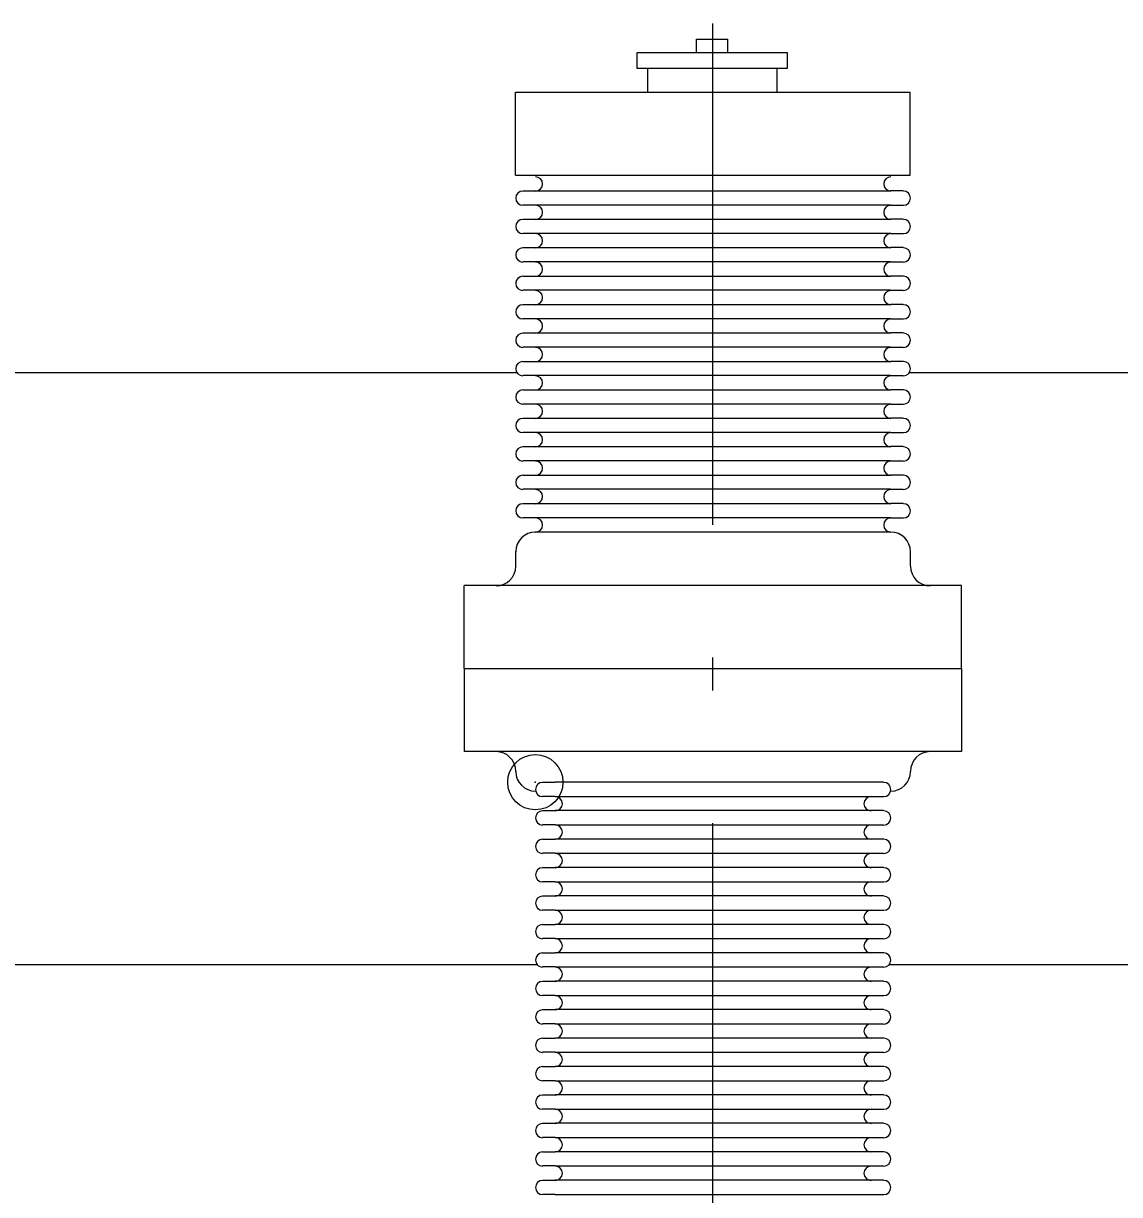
# Model space of a CAD drawing. Extents: x -4160 to -2690, y -474 to 714.
# Drawn here: x -3448.28 to -3442.72, y 330.49 to 336.42 of the extents above; entities that cross this region are included whole.
import ezdxf

# ---------------------------------------------------------------- set-up
doc = ezdxf.new("R2010")
doc.units = 0
doc.header["$LTSCALE"] = 0.56
doc.header["$PDMODE"] = 32
doc.header["$PDSIZE"] = 0.28
doc.linetypes.add('DOT_DASHED', pattern=[7.7, 5, -1.2, 0.3, -1.2])
doc.layers.add('2', color=7, linetype='Continuous', lineweight=25)

msp = doc.modelspace()

# ---------------------------------------------------------------- linework, layer by layer
at = {"layer": '2', "linetype": 'DOT_DASHED'}
msp.add_line((-3444.7823, 329.5704), (-3444.7823, 336.4224), dxfattribs=at)
at = {"layer": '2'}
for p, q in [((-3444.8663, 336.2744), (-3444.8663, 336.3424)), ((-3444.8663, 336.3424), (-3444.7063, 336.3424)), ((-3444.7063, 336.2744), (-3444.7063, 336.3424)), ((-3445.1143, 336.1944), (-3445.1143, 336.0744)), ((-3444.4583, 336.1944), (-3444.4583, 336.0744)), ((-3445.7823, 336.0744), (-3443.7823, 336.0744)), ((-3445.7823, 335.6544), (-3445.7823, 336.0744)), ((-3443.7823, 335.6544), (-3443.7823, 336.0744)), ((-3445.7823, 335.6544), (-3443.7823, 335.6544)), ((-3443.8183, 335.5744), (-3443.8823, 335.5744)), ((-3443.8823, 335.5024), (-3443.8183, 335.5024)), ((-3443.8183, 335.4304), (-3443.8823, 335.4304)), ((-3443.8823, 335.3584), (-3443.8183, 335.3584)), ((-3443.8183, 335.2864), (-3443.8823, 335.2864)), ((-3443.8823, 335.2144), (-3443.8183, 335.2144)), ((-3443.8183, 335.1424), (-3443.8823, 335.1424)), ((-3443.8823, 335.0704), (-3443.8183, 335.0704)), ((-3443.8183, 334.9984), (-3443.8823, 334.9984)), ((-3443.8823, 334.9264), (-3443.8183, 334.9264)), ((-3443.8183, 334.8544), (-3443.8823, 334.8544)), ((-3443.8823, 334.7824), (-3443.8183, 334.7824)), ((-3443.8183, 334.7104), (-3443.8823, 334.7104)), ((-3450.7863, 334.6544), (-3445.7743, 334.6544)), ((-3443.8823, 334.6384), (-3443.8183, 334.6384)), ((-3443.7863, 334.6544), (-3438.7743, 334.6544)), ((-3443.8183, 334.5664), (-3443.8823, 334.5664)), ((-3443.8823, 334.4944), (-3443.8183, 334.4944)), ((-3443.8183, 334.4224), (-3443.8823, 334.4224)), ((-3443.8823, 334.3504), (-3443.8183, 334.3504)), ((-3443.8183, 334.2784), (-3443.8823, 334.2784)), ((-3443.8823, 334.2064), (-3443.8183, 334.2064)), ((-3443.8183, 334.1344), (-3443.8823, 334.1344)), ((-3443.8823, 334.0624), (-3443.8183, 334.0624)), ((-3443.8183, 333.9904), (-3443.8823, 333.9904)), ((-3443.8823, 333.9184), (-3443.8183, 333.9184)), ((-3445.6823, 333.8464), (-3443.8823, 333.8464)), ((-3445.7823, 333.7464), (-3445.7823, 333.6744)), ((-3443.7823, 333.7464), (-3443.7823, 333.6744)), ((-3443.5223, 333.5744), (-3446.0423, 333.5744)), ((-3446.0423, 333.1544), (-3446.0423, 333.5744)), ((-3443.5223, 333.5744), (-3443.6823, 333.5744)), ((-3443.5223, 333.1544), (-3443.5223, 333.5744)), ((-3446.0423, 333.1544), (-3443.5223, 333.1544)), ((-3446.0423, 333.1544), (-3446.0423, 332.7344)), ((-3443.5223, 333.1544), (-3443.5223, 332.7344)), ((-3443.5223, 332.7344), (-3446.0423, 332.7344)), ((-3445.6463, 332.5784), (-3445.5823, 332.5784)), ((-3443.9823, 332.5784), (-3445.5823, 332.5784)), ((-3443.9183, 332.5784), (-3443.9823, 332.5784)), ((-3445.5823, 332.5064), (-3445.6463, 332.5064)), ((-3445.5823, 332.5064), (-3443.9823, 332.5064)), ((-3443.9823, 332.5064), (-3443.9183, 332.5064)), ((-3445.6463, 332.4344), (-3445.5823, 332.4344)), ((-3443.9823, 332.4344), (-3445.5823, 332.4344)), ((-3443.9823, 332.4344), (-3445.5823, 332.4344)), ((-3443.9823, 332.4344), (-3445.5823, 332.4344)), ((-3443.9823, 332.4344), (-3445.5823, 332.4344)), ((-3443.9823, 332.4344), (-3445.5823, 332.4344)), ((-3443.9823, 332.4344), (-3445.5823, 332.4344)), ((-3443.9823, 332.4344), (-3445.5823, 332.4344)), ((-3443.9823, 332.4344), (-3445.5823, 332.4344)), ((-3443.9823, 332.4344), (-3445.5823, 332.4344)), ((-3443.9823, 332.4344), (-3445.5823, 332.4344)), ((-3443.9823, 332.4344), (-3445.5823, 332.4344)), ((-3443.9823, 332.4344), (-3445.5823, 332.4344)), ((-3443.9823, 332.4344), (-3445.5823, 332.4344)), ((-3443.9823, 332.4344), (-3445.5823, 332.4344)), ((-3443.9823, 332.4344), (-3445.5823, 332.4344)), ((-3443.9183, 332.4344), (-3443.9823, 332.4344)), ((-3445.5823, 332.3624), (-3445.6463, 332.3624)), ((-3445.5823, 332.3624), (-3443.9823, 332.3624)), ((-3443.9823, 332.3624), (-3443.9183, 332.3624)), ((-3445.6463, 332.2904), (-3445.5823, 332.2904)), ((-3443.9823, 332.2904), (-3445.5823, 332.2904)), ((-3443.9823, 332.2904), (-3445.5823, 332.2904)), ((-3443.9823, 332.2904), (-3445.5823, 332.2904)), ((-3443.9823, 332.2904), (-3445.5823, 332.2904)), ((-3443.9823, 332.2904), (-3445.5823, 332.2904)), ((-3443.9823, 332.2904), (-3445.5823, 332.2904)), ((-3443.9823, 332.2904), (-3445.5823, 332.2904)), ((-3443.9823, 332.2904), (-3445.5823, 332.2904)), ((-3443.9823, 332.2904), (-3445.5823, 332.2904)), ((-3443.9823, 332.2904), (-3445.5823, 332.2904)), ((-3443.9823, 332.2904), (-3445.5823, 332.2904)), ((-3443.9823, 332.2904), (-3445.5823, 332.2904)), ((-3443.9823, 332.2904), (-3445.5823, 332.2904)), ((-3443.9823, 332.2904), (-3445.5823, 332.2904)), ((-3443.9183, 332.2904), (-3443.9823, 332.2904)), ((-3445.5823, 332.2184), (-3445.6463, 332.2184)), ((-3445.5823, 332.2184), (-3443.9823, 332.2184)), ((-3443.9823, 332.2184), (-3443.9183, 332.2184)), ((-3445.6463, 332.1464), (-3445.5823, 332.1464)), ((-3443.9823, 332.1464), (-3445.5823, 332.1464)), ((-3443.9823, 332.1464), (-3445.5823, 332.1464)), ((-3443.9823, 332.1464), (-3445.5823, 332.1464)), ((-3443.9823, 332.1464), (-3445.5823, 332.1464)), ((-3443.9823, 332.1464), (-3445.5823, 332.1464)), ((-3443.9823, 332.1464), (-3445.5823, 332.1464)), ((-3443.9823, 332.1464), (-3445.5823, 332.1464)), ((-3443.9823, 332.1464), (-3445.5823, 332.1464)), ((-3443.9823, 332.1464), (-3445.5823, 332.1464)), ((-3443.9823, 332.1464), (-3445.5823, 332.1464)), ((-3443.9823, 332.1464), (-3445.5823, 332.1464)), ((-3443.9823, 332.1464), (-3445.5823, 332.1464)), ((-3443.9823, 332.1464), (-3445.5823, 332.1464)), ((-3443.9183, 332.1464), (-3443.9823, 332.1464)), ((-3445.5823, 332.0744), (-3445.6463, 332.0744)), ((-3445.5823, 332.0744), (-3443.9823, 332.0744)), ((-3443.9823, 332.0744), (-3443.9183, 332.0744)), ((-3445.6463, 332.0024), (-3445.5823, 332.0024)), ((-3443.9823, 332.0024), (-3445.5823, 332.0024)), ((-3443.9823, 332.0024), (-3445.5823, 332.0024)), ((-3443.9823, 332.0024), (-3445.5823, 332.0024)), ((-3443.9823, 332.0024), (-3445.5823, 332.0024)), ((-3443.9823, 332.0024), (-3445.5823, 332.0024)), ((-3443.9823, 332.0024), (-3445.5823, 332.0024)), ((-3443.9823, 332.0024), (-3445.5823, 332.0024)), ((-3443.9823, 332.0024), (-3445.5823, 332.0024)), ((-3443.9823, 332.0024), (-3445.5823, 332.0024)), ((-3443.9823, 332.0024), (-3445.5823, 332.0024)), ((-3443.9823, 332.0024), (-3445.5823, 332.0024)), ((-3443.9823, 332.0024), (-3445.5823, 332.0024)), ((-3443.9183, 332.0024), (-3443.9823, 332.0024)), ((-3445.5823, 331.9304), (-3445.6463, 331.9304)), ((-3445.5823, 331.9304), (-3443.9823, 331.9304)), ((-3443.9823, 331.9304), (-3443.9183, 331.9304)), ((-3445.6463, 331.8584), (-3445.5823, 331.8584)), ((-3443.9823, 331.8584), (-3445.5823, 331.8584)), ((-3443.9823, 331.8584), (-3445.5823, 331.8584)), ((-3443.9823, 331.8584), (-3445.5823, 331.8584)), ((-3443.9823, 331.8584), (-3445.5823, 331.8584)), ((-3443.9823, 331.8584), (-3445.5823, 331.8584)), ((-3443.9823, 331.8584), (-3445.5823, 331.8584)), ((-3443.9823, 331.8584), (-3445.5823, 331.8584)), ((-3443.9823, 331.8584), (-3445.5823, 331.8584)), ((-3443.9823, 331.8584), (-3445.5823, 331.8584)), ((-3443.9823, 331.8584), (-3445.5823, 331.8584)), ((-3443.9823, 331.8584), (-3445.5823, 331.8584)), ((-3443.9183, 331.8584), (-3443.9823, 331.8584)), ((-3445.5823, 331.7864), (-3445.6463, 331.7864)), ((-3445.5823, 331.7864), (-3443.9823, 331.7864)), ((-3443.9823, 331.7864), (-3443.9183, 331.7864)), ((-3445.6463, 331.7144), (-3445.5823, 331.7144)), ((-3443.9823, 331.7144), (-3445.5823, 331.7144)), ((-3443.9823, 331.7144), (-3445.5823, 331.7144)), ((-3443.9823, 331.7144), (-3445.5823, 331.7144)), ((-3443.9823, 331.7144), (-3445.5823, 331.7144)), ((-3443.9823, 331.7144), (-3445.5823, 331.7144)), ((-3443.9823, 331.7144), (-3445.5823, 331.7144)), ((-3443.9823, 331.7144), (-3445.5823, 331.7144)), ((-3443.9823, 331.7144), (-3445.5823, 331.7144)), ((-3443.9823, 331.7144), (-3445.5823, 331.7144)), ((-3443.9823, 331.7144), (-3445.5823, 331.7144)), ((-3443.9183, 331.7144), (-3443.9823, 331.7144)), ((-3450.8903, 331.6544), (-3445.6703, 331.6544)), ((-3445.5823, 331.6424), (-3445.6463, 331.6424)), ((-3445.5823, 331.6424), (-3443.9823, 331.6424)), ((-3443.9823, 331.6424), (-3443.9183, 331.6424)), ((-3443.8903, 331.6544), (-3438.6703, 331.6544)), ((-3445.6463, 331.5704), (-3445.5823, 331.5704)), ((-3443.9823, 331.5704), (-3445.5823, 331.5704)), ((-3443.9823, 331.5704), (-3445.5823, 331.5704)), ((-3443.9823, 331.5704), (-3445.5823, 331.5704)), ((-3443.9823, 331.5704), (-3445.5823, 331.5704)), ((-3443.9823, 331.5704), (-3445.5823, 331.5704)), ((-3443.9823, 331.5704), (-3445.5823, 331.5704)), ((-3443.9823, 331.5704), (-3445.5823, 331.5704)), ((-3443.9823, 331.5704), (-3445.5823, 331.5704)), ((-3443.9823, 331.5704), (-3445.5823, 331.5704)), ((-3443.9183, 331.5704), (-3443.9823, 331.5704)), ((-3445.5823, 331.4984), (-3445.6463, 331.4984)), ((-3445.5823, 331.4984), (-3443.9823, 331.4984)), ((-3443.9823, 331.4984), (-3443.9183, 331.4984)), ((-3445.6463, 331.4264), (-3445.5823, 331.4264)), ((-3443.9823, 331.4264), (-3445.5823, 331.4264)), ((-3443.9823, 331.4264), (-3445.5823, 331.4264)), ((-3443.9823, 331.4264), (-3445.5823, 331.4264)), ((-3443.9823, 331.4264), (-3445.5823, 331.4264)), ((-3443.9823, 331.4264), (-3445.5823, 331.4264)), ((-3443.9823, 331.4264), (-3445.5823, 331.4264)), ((-3443.9823, 331.4264), (-3445.5823, 331.4264)), ((-3443.9823, 331.4264), (-3445.5823, 331.4264)), ((-3443.9183, 331.4264), (-3443.9823, 331.4264)), ((-3445.5823, 331.3544), (-3445.6463, 331.3544)), ((-3445.5823, 331.3544), (-3443.9823, 331.3544)), ((-3443.9823, 331.3544), (-3443.9183, 331.3544)), ((-3445.6463, 331.2824), (-3445.5823, 331.2824)), ((-3443.9823, 331.2824), (-3445.5823, 331.2824)), ((-3443.9823, 331.2824), (-3445.5823, 331.2824)), ((-3443.9823, 331.2824), (-3445.5823, 331.2824)), ((-3443.9823, 331.2824), (-3445.5823, 331.2824)), ((-3443.9823, 331.2824), (-3445.5823, 331.2824)), ((-3443.9823, 331.2824), (-3445.5823, 331.2824)), ((-3443.9823, 331.2824), (-3445.5823, 331.2824)), ((-3443.9183, 331.2824), (-3443.9823, 331.2824)), ((-3445.5823, 331.2104), (-3445.6463, 331.2104)), ((-3445.5823, 331.2104), (-3443.9823, 331.2104)), ((-3443.9823, 331.2104), (-3443.9183, 331.2104)), ((-3445.6463, 331.1384), (-3445.5823, 331.1384)), ((-3443.9823, 331.1384), (-3445.5823, 331.1384)), ((-3443.9823, 331.1384), (-3445.5823, 331.1384)), ((-3443.9823, 331.1384), (-3445.5823, 331.1384)), ((-3443.9823, 331.1384), (-3445.5823, 331.1384)), ((-3443.9823, 331.1384), (-3445.5823, 331.1384)), ((-3443.9823, 331.1384), (-3445.5823, 331.1384)), ((-3443.9183, 331.1384), (-3443.9823, 331.1384)), ((-3445.5823, 331.0664), (-3445.6463, 331.0664)), ((-3445.5823, 331.0664), (-3443.9823, 331.0664)), ((-3443.9823, 331.0664), (-3443.9183, 331.0664)), ((-3445.6463, 330.9944), (-3445.5823, 330.9944)), ((-3443.9823, 330.9944), (-3445.5823, 330.9944)), ((-3443.9823, 330.9944), (-3445.5823, 330.9944)), ((-3443.9823, 330.9944), (-3445.5823, 330.9944)), ((-3443.9823, 330.9944), (-3445.5823, 330.9944)), ((-3443.9823, 330.9944), (-3445.5823, 330.9944)), ((-3443.9183, 330.9944), (-3443.9823, 330.9944)), ((-3445.5823, 330.9224), (-3445.6463, 330.9224)), ((-3445.5823, 330.9224), (-3443.9823, 330.9224)), ((-3443.9823, 330.9224), (-3443.9183, 330.9224)), ((-3445.6463, 330.8504), (-3445.5823, 330.8504)), ((-3443.9823, 330.8504), (-3445.5823, 330.8504)), ((-3443.9823, 330.8504), (-3445.5823, 330.8504)), ((-3443.9823, 330.8504), (-3445.5823, 330.8504)), ((-3443.9823, 330.8504), (-3445.5823, 330.8504)), ((-3443.9183, 330.8504), (-3443.9823, 330.8504)), ((-3445.5823, 330.7784), (-3445.6463, 330.7784)), ((-3445.5823, 330.7784), (-3443.9823, 330.7784)), ((-3443.9823, 330.7784), (-3443.9183, 330.7784)), ((-3445.6463, 330.7064), (-3445.5823, 330.7064)), ((-3443.9823, 330.7064), (-3445.5823, 330.7064)), ((-3443.9823, 330.7064), (-3445.5823, 330.7064)), ((-3443.9823, 330.7064), (-3445.5823, 330.7064)), ((-3443.9183, 330.7064), (-3443.9823, 330.7064)), ((-3445.5823, 330.6344), (-3445.6463, 330.6344)), ((-3445.5823, 330.6344), (-3443.9823, 330.6344)), ((-3443.9823, 330.6344), (-3443.9183, 330.6344)), ((-3445.6463, 330.5624), (-3445.5823, 330.5624)), ((-3443.9823, 330.5624), (-3445.5823, 330.5624)), ((-3443.9823, 330.5624), (-3445.5823, 330.5624)), ((-3443.9183, 330.5624), (-3443.9823, 330.5624)), ((-3445.5823, 330.4904), (-3445.6463, 330.4904)), ((-3445.5823, 330.4904), (-3443.9823, 330.4904)), ((-3443.9823, 330.4904), (-3443.9183, 330.4904))]:
    msp.add_line(p, q, dxfattribs=at)
msp.add_lwpolyline([(-3445.1663, 336.2744), (-3444.4063, 336.2744), (-3444.4063, 336.1944), (-3445.1663, 336.1944)], close=True, dxfattribs=at)
for points in [[(-3445.7463, 335.5744), (-3445.6823, 335.5744), (-3443.8823, 335.5744)], [(-3443.8823, 335.5024), (-3445.6823, 335.5024), (-3445.7463, 335.5024)], [(-3445.7463, 335.4304), (-3445.6823, 335.4304), (-3443.8823, 335.4304)], [(-3443.8823, 335.3584), (-3445.6823, 335.3584), (-3445.7463, 335.3584)], [(-3445.7463, 335.2864), (-3445.6823, 335.2864), (-3443.8823, 335.2864)], [(-3443.8823, 335.2144), (-3445.6823, 335.2144), (-3445.7463, 335.2144)], [(-3445.7463, 335.1424), (-3445.6823, 335.1424), (-3443.8823, 335.1424)], [(-3443.8823, 335.0704), (-3445.6823, 335.0704), (-3445.7463, 335.0704)], [(-3445.7463, 334.9984), (-3445.6823, 334.9984), (-3443.8823, 334.9984)], [(-3443.8823, 334.9264), (-3445.6823, 334.9264), (-3445.7463, 334.9264)], [(-3445.7463, 334.8544), (-3445.6823, 334.8544), (-3443.8823, 334.8544)], [(-3443.8823, 334.7824), (-3445.6823, 334.7824), (-3445.7463, 334.7824)], [(-3445.7463, 334.7104), (-3445.6823, 334.7104), (-3443.8823, 334.7104)], [(-3443.8823, 334.6384), (-3445.6823, 334.6384), (-3445.7463, 334.6384)], [(-3445.7463, 334.5664), (-3445.6823, 334.5664), (-3443.8823, 334.5664)], [(-3443.8823, 334.4944), (-3445.6823, 334.4944), (-3445.7463, 334.4944)], [(-3445.7463, 334.4224), (-3445.6823, 334.4224), (-3443.8823, 334.4224)], [(-3443.8823, 334.3504), (-3445.6823, 334.3504), (-3445.7463, 334.3504)], [(-3445.7463, 334.2784), (-3445.6823, 334.2784), (-3443.8823, 334.2784)], [(-3443.8823, 334.2064), (-3445.6823, 334.2064), (-3445.7463, 334.2064)], [(-3445.7463, 334.1344), (-3445.6823, 334.1344), (-3443.8823, 334.1344)], [(-3443.8823, 334.0624), (-3445.6823, 334.0624), (-3445.7463, 334.0624)], [(-3445.7463, 333.9904), (-3445.6823, 333.9904), (-3443.8823, 333.9904)], [(-3443.8823, 333.9184), (-3445.6823, 333.9184), (-3445.7463, 333.9184)]]:
    msp.add_lwpolyline(points, dxfattribs=at)
for centre, radius, start, end in [((-3445.6813, 335.6094), 0.036, 270.00058, 90), ((-3445.6813, 335.6094), 0.036, 270.00058, 90), ((-3443.8813, 335.6094), 0.036, 90, 269.99942), ((-3443.8813, 335.6094), 0.036, 90, 269.99942), ((-3445.7453, 335.5374), 0.036, 90, 269.99942), ((-3443.8173, 335.5374), 0.036, 270.00058, 90), ((-3445.6813, 335.4654), 0.036, 270.00058, 90), ((-3443.8813, 335.4654), 0.036, 90, 269.99942), ((-3445.7453, 335.3934), 0.036, 90, 269.99942), ((-3443.8173, 335.3934), 0.036, 270.00058, 90), ((-3445.6813, 335.3214), 0.036, 270.00058, 90), ((-3443.8813, 335.3214), 0.036, 90, 269.99942), ((-3445.7453, 335.2494), 0.036, 90, 269.99942), ((-3443.8173, 335.2494), 0.036, 270.00058, 90), ((-3445.6813, 335.1774), 0.036, 270.00058, 90), ((-3443.8813, 335.1774), 0.036, 90, 269.99942), ((-3445.7453, 335.1054), 0.036, 90, 269.99942), ((-3443.8173, 335.1054), 0.036, 270.00058, 90), ((-3445.6813, 335.0334), 0.036, 270.00058, 90), ((-3443.8813, 335.0334), 0.036, 90, 269.99942), ((-3445.7453, 334.9614), 0.036, 90, 269.99942), ((-3443.8173, 334.9614), 0.036, 270.00058, 90), ((-3445.6813, 334.8894), 0.036, 270.00058, 90), ((-3443.8813, 334.8894), 0.036, 90, 269.99942), ((-3445.7453, 334.8174), 0.036, 90, 269.99942), ((-3443.8173, 334.8174), 0.036, 270.00058, 90), ((-3445.6813, 334.7454), 0.036, 270.00058, 90), ((-3443.8813, 334.7454), 0.036, 90, 269.99942), ((-3445.7453, 334.6734), 0.036, 90, 269.99942), ((-3443.8173, 334.6734), 0.036, 270.00058, 90), ((-3445.6813, 334.6014), 0.036, 270.00058, 90), ((-3443.8813, 334.6014), 0.036, 90, 269.99942), ((-3445.7453, 334.5294), 0.036, 90, 269.99942), ((-3443.8173, 334.5294), 0.036, 270.00058, 90), ((-3445.6813, 334.4574), 0.036, 270.00058, 90), ((-3443.8813, 334.4574), 0.036, 90, 269.99942), ((-3445.7453, 334.3854), 0.036, 90, 269.99942), ((-3443.8173, 334.3854), 0.036, 270.00058, 90), ((-3445.6813, 334.3134), 0.036, 270.00058, 90), ((-3443.8813, 334.3134), 0.036, 90, 269.99942), ((-3445.7453, 334.2414), 0.036, 90, 269.99942), ((-3443.8173, 334.2414), 0.036, 270.00058, 90), ((-3445.6813, 334.1694), 0.036, 270.00058, 90), ((-3443.8813, 334.1694), 0.036, 90, 269.99942), ((-3445.7453, 334.0974), 0.036, 90, 269.99942), ((-3443.8173, 334.0974), 0.036, 270.00058, 90), ((-3445.6813, 334.0254), 0.036, 270.00058, 90), ((-3443.8813, 334.0254), 0.036, 90, 269.99942), ((-3445.7453, 333.9534), 0.036, 90, 269.99942), ((-3443.8173, 333.9534), 0.036, 270.00058, 90), ((-3445.6813, 333.8814), 0.036, 270.00058, 90), ((-3443.8813, 333.8814), 0.036, 90, 269.99942), ((-3445.6813, 333.7454), 0.1, 90, 180), ((-3443.8813, 333.7454), 0.1, 0, 90), ((-3445.8813, 333.6734), 0.1, 270, 0), ((-3443.6813, 333.6734), 0.1, 180, 270), ((-3445.8813, 332.6334), 0.1, 0, 90), ((-3443.6813, 332.6334), 0.1, 90, 180), ((-3445.6813, 332.6334), 0.1, 180, 270), ((-3443.8813, 332.6334), 0.1, 270, 0), ((-3445.6453, 332.5414), 0.036, 90, 269.99942), ((-3443.9173, 332.5414), 0.036, 270.00058, 90), ((-3445.5813, 332.4694), 0.036, 270.00058, 90), ((-3443.9813, 332.4694), 0.036, 90, 269.99942), ((-3445.6453, 332.3974), 0.036, 90, 269.99942), ((-3443.9173, 332.3974), 0.036, 270.00058, 90), ((-3445.5813, 332.3254), 0.036, 270.00058, 90), ((-3443.9813, 332.3254), 0.036, 90, 269.99942), ((-3445.6453, 332.2534), 0.036, 90, 269.99942), ((-3443.9173, 332.2534), 0.036, 270.00058, 90), ((-3445.5813, 332.1814), 0.036, 270.00058, 90), ((-3443.9813, 332.1814), 0.036, 90, 269.99942), ((-3445.6453, 332.1094), 0.036, 90, 269.99942), ((-3443.9173, 332.1094), 0.036, 270.00058, 90), ((-3445.5813, 332.0374), 0.036, 270.00058, 90), ((-3443.9813, 332.0374), 0.036, 90, 269.99942), ((-3445.6453, 331.9654), 0.036, 90, 269.99942), ((-3443.9173, 331.9654), 0.036, 270.00058, 90), ((-3445.5813, 331.8934), 0.036, 270.00058, 90), ((-3443.9813, 331.8934), 0.036, 90, 269.99942), ((-3445.6453, 331.8214), 0.036, 90, 269.99942), ((-3443.9173, 331.8214), 0.036, 270.00058, 90), ((-3445.5813, 331.7494), 0.036, 270.00058, 90), ((-3443.9813, 331.7494), 0.036, 90, 269.99942), ((-3445.6453, 331.6774), 0.036, 90, 269.99942), ((-3443.9173, 331.6774), 0.036, 270.00058, 90), ((-3445.5813, 331.6054), 0.036, 270.00058, 90), ((-3443.9813, 331.6054), 0.036, 90, 269.99942), ((-3445.6453, 331.5334), 0.036, 90, 269.99942), ((-3443.9173, 331.5334), 0.036, 270.00058, 90), ((-3445.5813, 331.4614), 0.036, 270.00058, 90), ((-3443.9813, 331.4614), 0.036, 90, 269.99942), ((-3445.6453, 331.3894), 0.036, 90, 269.99942), ((-3443.9173, 331.3894), 0.036, 270.00058, 90), ((-3445.5813, 331.3174), 0.036, 270.00058, 90), ((-3443.9813, 331.3174), 0.036, 90, 269.99942), ((-3445.6453, 331.2454), 0.036, 90, 269.99942), ((-3443.9173, 331.2454), 0.036, 270.00058, 90), ((-3445.5813, 331.1734), 0.036, 270.00058, 90), ((-3443.9813, 331.1734), 0.036, 90, 269.99942), ((-3445.6453, 331.1014), 0.036, 90, 269.99942), ((-3443.9173, 331.1014), 0.036, 270.00058, 90), ((-3445.5813, 331.0294), 0.036, 270.00058, 90), ((-3443.9813, 331.0294), 0.036, 90, 269.99942), ((-3445.6453, 330.9574), 0.036, 90, 269.99942), ((-3443.9173, 330.9574), 0.036, 270.00058, 90), ((-3445.5813, 330.8854), 0.036, 270.00058, 90), ((-3443.9813, 330.8854), 0.036, 90, 269.99942), ((-3445.6453, 330.8134), 0.036, 90, 269.99942), ((-3443.9173, 330.8134), 0.036, 270.00058, 90), ((-3445.5813, 330.7414), 0.036, 270.00058, 90), ((-3443.9813, 330.7414), 0.036, 90, 269.99942), ((-3445.6453, 330.6694), 0.036, 90, 269.99942), ((-3443.9173, 330.6694), 0.036, 270.00058, 90), ((-3445.5813, 330.5974), 0.036, 270.00058, 90), ((-3443.9813, 330.5974), 0.036, 90, 269.99942), ((-3445.6453, 330.5254), 0.036, 90, 269.99942), ((-3443.9173, 330.5254), 0.036, 270.00058, 90)]:
    msp.add_arc(centre, radius, start, end, dxfattribs=at)
msp.add_point((-3445.6823, 332.5784), dxfattribs=at)

doc.saveas('drawing.dxf')
